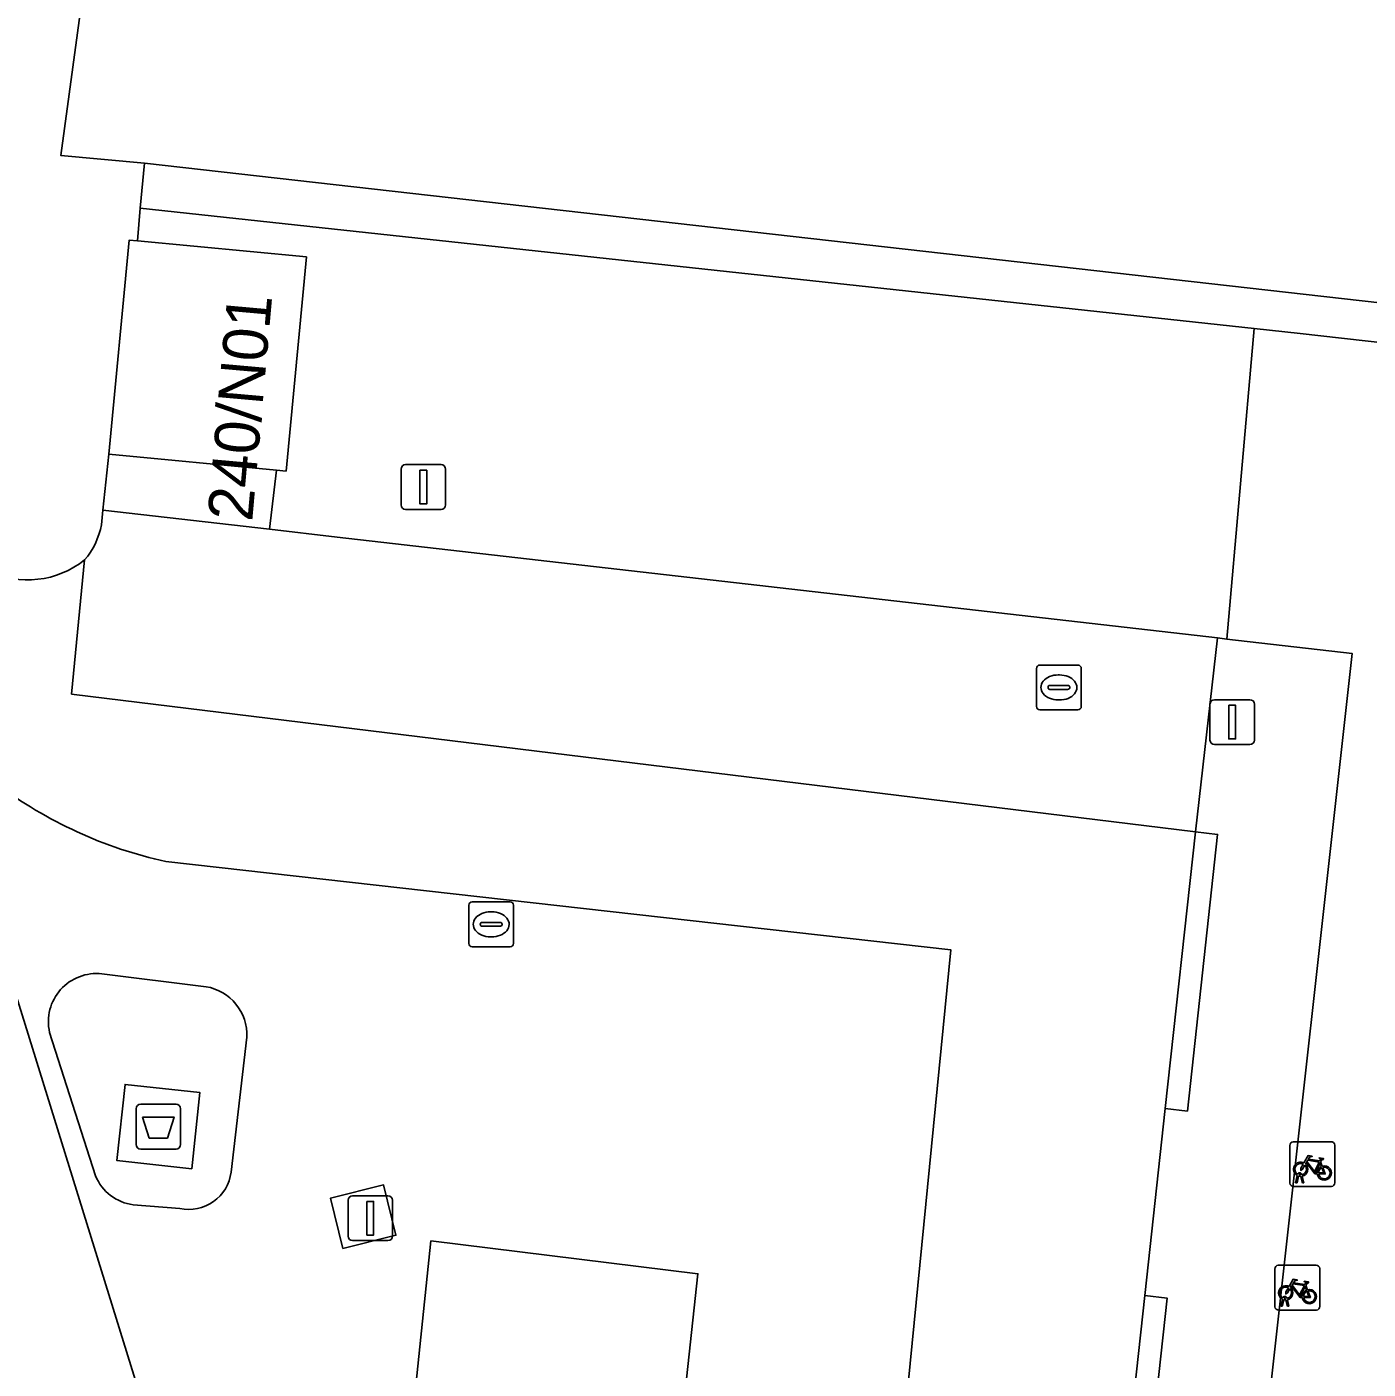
# Model space of a CAD drawing. Extents: x 162026 to 163502, y 387295 to 388169.
# Drawn here: x 162509.55 to 162539.48, y 387865.16 to 387895.11 of the extents above; entities that cross this region are included whole.
import ezdxf

# ---------------------------------------------------------------- set-up
doc = ezdxf.new("R2010")
doc.units = 0
for name, color, linetype in [('IMGEO_Afval_apart_plaats', 7, 'Continuous'), ('IMGEO_Erf', 7, 'Continuous'), ('IMGEO_Fietsenrek', 7, 'Continuous'), ('IMGEO_Groenvoorziening', 7, 'Continuous'), ('IMGEO_Kolk', 7, 'Continuous'), ('IMGEO_Lichtmast', 7, 'Continuous'), ('IMGEO_Pand', 7, 'Continuous'), ('IMGEO_Pand_nummerreeks', 7, 'Continuous'), ('IMGEO_Parkeervlak_open', 7, 'Continuous'), ('IMGEO_Rijbaan_lokaal_open', 7, 'Continuous'), ('IMGEO_Rioolput', 7, 'Continuous'), ('IMGEO_Voetpad_gesloten', 7, 'Continuous'), ('IMGEO_Voetpad_open', 7, 'Continuous')]:
    doc.layers.add(name, color=color, linetype=linetype)

msp = doc.modelspace()

# ---------------------------------------------------------------- linework, layer by layer
at = {"layer": 'IMGEO_Afval_apart_plaats'}
for p, q in [((162511.994, 387870.172), (162511.994, 387870.972)), ((162511.994, 387870.972), (162511.994, 387870.172)), ((162512.094, 387871.072), (162512.884, 387871.072)), ((162512.884, 387871.072), (162512.094, 387871.072)), ((162512.984, 387870.972), (162512.984, 387870.172)), ((162512.984, 387870.172), (162512.984, 387870.972)), ((162512.884, 387870.072), (162512.094, 387870.072)), ((162512.094, 387870.072), (162512.884, 387870.072))]:
    msp.add_line(p, q, dxfattribs=at)
msp.add_lwpolyline([(162512.137, 387870.786), (162512.841, 387870.786), (162512.692, 387870.316), (162512.286, 387870.316), (162512.137, 387870.786)], dxfattribs=at)
for centre, start, end in [((162512.094, 387870.972), 90, 180), ((162512.094, 387870.972), 90, 180), ((162512.884, 387870.972), 0, 90), ((162512.884, 387870.972), 360, 90), ((162512.094, 387870.172), 180, 270), ((162512.094, 387870.172), 180, 270), ((162512.884, 387870.172), 270, 0), ((162512.884, 387870.172), 270, 0)]:
    msp.add_arc(centre, 0.1, start, end, dxfattribs=at)
at = {"layer": 'IMGEO_Erf'}
msp.add_lwpolyline([(162513.599, 387914.209), (162512.791, 387910.471), (162510.313, 387892.236), (162512.177, 387892.063), (162554.214, 387887.313), (162555.563, 387899.249), (162541.728, 387900.624), (162528.041, 387901.985), (162514.408, 387903.34), (162515.285, 387912.159)], dxfattribs=at)
msp.add_lwpolyline([(162571.243, 387884.509), (162537.961, 387888.266), (162536.94, 387888.376), (162536.328, 387881.449), (162539.122, 387881.129), (162535.426, 387847.879), (162566.979, 387844.372)], close=True, dxfattribs=at)
at = {"layer": 'IMGEO_Fietsenrek'}
for p, q in [((162537.733, 387869.311), (162537.733, 387870.152)), ((162537.733, 387870.152), (162537.733, 387869.311)), ((162537.808, 387870.236), (162538.649, 387870.236)), ((162538.649, 387870.236), (162537.808, 387870.236)), ((162538.733, 387870.161), (162538.733, 387869.32)), ((162538.733, 387869.32), (162538.733, 387870.161)), ((162538.42, 387869.785), (162538.456, 387869.69)), ((162537.86, 387869.32), (162537.899, 387869.48)), ((162537.929, 387869.468), (162537.894, 387869.32)), ((162537.971, 387869.492), (162537.97, 387869.496)), ((162538.012, 387869.32), (162537.978, 387869.462)), ((162538.002, 387869.503), (162538.003, 387869.496)), ((162538.01, 387869.466), (162538.045, 387869.32)), ((162538.658, 387869.236), (162537.817, 387869.236)), ((162537.817, 387869.236), (162538.658, 387869.236)), ((162537.894, 387869.32), (162537.86, 387869.32)), ((162538.045, 387869.32), (162538.012, 387869.32)), ((162537.401, 387866.554), (162537.401, 387867.395)), ((162537.401, 387867.395), (162537.401, 387866.554)), ((162537.476, 387867.479), (162538.317, 387867.479)), ((162538.317, 387867.479), (162537.476, 387867.479)), ((162538.401, 387867.404), (162538.401, 387866.563)), ((162538.401, 387866.563), (162538.401, 387867.404)), ((162538.088, 387867.028), (162538.124, 387866.933)), ((162537.528, 387866.563), (162537.567, 387866.723)), ((162537.597, 387866.711), (162537.562, 387866.563)), ((162537.639, 387866.735), (162537.638, 387866.739)), ((162537.68, 387866.563), (162537.646, 387866.705)), ((162537.67, 387866.746), (162537.671, 387866.739)), ((162537.678, 387866.709), (162537.713, 387866.563)), ((162538.326, 387866.479), (162537.485, 387866.479)), ((162537.485, 387866.479), (162538.326, 387866.479)), ((162537.562, 387866.563), (162537.528, 387866.563)), ((162537.713, 387866.563), (162537.68, 387866.563))]:
    msp.add_line(p, q, dxfattribs=at)
for points in [[(162538.067, 387869.71), (162538.015, 387869.62), (162537.975, 387869.595), (162537.976, 387869.642), (162538.031, 387869.736)], [(162538.046, 387869.762), (162538.141, 387869.926), (162538.227, 387869.912), (162538.229, 387869.903), (162538.173, 387869.892), (162538.146, 387869.847), (162538.402, 387869.806)], [(162538.342, 387869.518), (162538.292, 387869.518), (162538.101, 387869.769), (162538.082, 387869.737)], [(162538.389, 387869.781), (162538.132, 387869.822), (162538.115, 387869.793), (162538.282, 387869.573), (162538.389, 387869.781)], [(162538.437, 387869.683), (162538.407, 387869.76), (162538.298, 387869.542), (162538.341, 387869.542)], [(162538.467, 387869.662), (162538.522, 387869.517), (162538.372, 387869.517)], [(162538.402, 387869.806), (162538.427, 387869.855), (162538.421, 387869.859), (162538.398, 387869.863), (162538.386, 387869.87), (162538.385, 387869.873), (162538.387, 387869.878), (162538.482, 387869.863), (162538.484, 387869.853), (162538.474, 387869.84), (162538.462, 387869.834), (162538.448, 387869.84), (162538.42, 387869.785)], [(162538.371, 387869.542), (162538.491, 387869.541), (162538.447, 387869.655)], [(162537.735, 387866.953), (162537.683, 387866.863), (162537.643, 387866.838), (162537.644, 387866.885), (162537.699, 387866.979)], [(162537.714, 387867.005), (162537.809, 387867.169), (162537.895, 387867.155), (162537.897, 387867.146), (162537.841, 387867.135), (162537.814, 387867.09), (162538.07, 387867.049)], [(162538.01, 387866.761), (162537.96, 387866.761), (162537.769, 387867.012), (162537.75, 387866.98)], [(162538.057, 387867.024), (162537.8, 387867.065), (162537.783, 387867.036), (162537.95, 387866.816), (162538.057, 387867.024)], [(162538.105, 387866.926), (162538.075, 387867.003), (162537.966, 387866.785), (162538.009, 387866.785)], [(162538.07, 387867.049), (162538.095, 387867.098), (162538.089, 387867.102), (162538.066, 387867.106), (162538.054, 387867.113), (162538.053, 387867.116), (162538.055, 387867.121), (162538.15, 387867.106), (162538.152, 387867.096), (162538.142, 387867.083), (162538.13, 387867.077), (162538.116, 387867.083), (162538.088, 387867.028)], [(162538.039, 387866.785), (162538.159, 387866.784), (162538.115, 387866.898)], [(162538.135, 387866.905), (162538.19, 387866.76), (162538.04, 387866.76)]]:
    msp.add_lwpolyline(points, dxfattribs=at)
for centre, radius, start, end in [((162537.811, 387870.158), 0.0779, 92.4484, 184.2845), ((162537.811, 387870.158), 0.0779, 92.4484, 184.2845), ((162538.655, 387870.158), 0.0779, 2.4484, 94.2845), ((162538.655, 387870.158), 0.0779, 2.4484, 94.2845), ((162537.973, 387869.621), 0.159, 62.6766, 242.1369), ((162537.973, 387869.621), 0.129, 63.3192, 238.903), ((162537.973, 387869.621), 0.129, 283.6043, 43.4302), ((162537.973, 387869.621), 0.159, 283.5766, 46.6042), ((162538.5, 387869.537), 0.159, 113.3408, 178.3217), ((162538.5, 387869.537), 0.159, 187.0065, 105.7708), ((162538.5, 387869.537), 0.129, 188.6715, 104.5883), ((162537.953, 387869.492), 0.0499, 12.8025, 158.6934), ((162537.973, 387869.621), 0.159, 253.9967, 271.7867), ((162537.953, 387869.492), 0.0174, 12.8025, 163.4502), ((162537.973, 387869.621), 0.129, 253.415, 269.0204), ((162538.5, 387869.537), 0.129, 113.923, 177.9556), ((162537.811, 387869.314), 0.0779, 182.4484, 274.2845), ((162537.811, 387869.314), 0.0779, 182.4484, 274.2845), ((162538.655, 387869.314), 0.0779, 272.4484, 4.2845), ((162538.655, 387869.314), 0.0779, 272.4484, 4.2845), ((162537.479, 387867.401), 0.0779, 92.4484, 184.2845), ((162537.479, 387867.401), 0.0779, 92.4484, 184.2845), ((162538.323, 387867.401), 0.0779, 2.4484, 94.2845), ((162538.323, 387867.401), 0.0779, 2.4484, 94.2845), ((162537.641, 387866.864), 0.159, 62.6766, 242.1369), ((162537.641, 387866.864), 0.129, 63.3192, 238.903), ((162537.641, 387866.864), 0.159, 283.5766, 46.6042), ((162537.621, 387866.735), 0.0499, 12.8025, 158.6934), ((162537.641, 387866.864), 0.159, 253.9967, 271.7867), ((162537.621, 387866.735), 0.0174, 12.8025, 163.4502), ((162537.641, 387866.864), 0.129, 253.415, 269.0204), ((162537.641, 387866.864), 0.129, 283.6043, 43.4302), ((162538.168, 387866.78), 0.159, 113.3408, 178.3217), ((162538.168, 387866.78), 0.159, 187.0065, 105.7708), ((162538.168, 387866.78), 0.129, 113.923, 177.9556), ((162538.168, 387866.78), 0.129, 188.6715, 104.5883), ((162537.479, 387866.557), 0.0779, 182.4484, 274.2845), ((162537.479, 387866.557), 0.0779, 182.4484, 274.2845), ((162538.323, 387866.557), 0.0779, 272.4484, 4.2845), ((162538.323, 387866.557), 0.0779, 272.4484, 4.2845)]:
    msp.add_arc(centre, radius, start, end, dxfattribs=at)
at = {"layer": 'IMGEO_Groenvoorziening'}
for points in [[(162536.94, 387888.376), (162512.086, 387891.066), (162512.02, 387890.335), (162515.792, 387889.976), (162515.338, 387885.196), (162515.123, 387885.216), (162514.971, 387883.898), (162516.475, 387883.725), (162520.966, 387883.21), (162536.121, 387881.473), (162536.328, 387881.449)], [(162524.528, 387867.288), (162518.568, 387868.023), (162517.849, 387861.068), (162523.777, 387860.324)]]:
    msp.add_lwpolyline(points, close=True, dxfattribs=at)
at = {"layer": 'IMGEO_Kolk'}
for p, q in [((162519.413, 387874.658), (162519.413, 387875.51)), ((162519.488, 387875.584), (162520.34, 387875.584)), ((162519.901, 387875.364), (162519.926, 387875.364)), ((162520.414, 387875.51), (162520.414, 387874.658)), ((162519.672, 387875.078), (162519.672, 387875.09)), ((162519.715, 387875.127), (162520.113, 387875.127)), ((162520.156, 387875.09), (162520.156, 387875.078)), ((162520.11, 387875.041), (162519.712, 387875.041)), ((162519.924, 387874.804), (162519.899, 387874.804)), ((162520.34, 387874.584), (162519.488, 387874.584))]:
    msp.add_line(p, q, dxfattribs=at)
for points in [[(162519.413, 387874.658), (162519.413, 387875.51)], [(162519.488, 387875.584), (162520.34, 387875.584)], [(162520.414, 387875.51), (162520.414, 387874.658)], [(162520.34, 387874.584), (162519.488, 387874.584)]]:
    msp.add_lwpolyline(points, dxfattribs=at)
for centre, radius, start, end in [((162519.49, 387875.508), 0.0765, 91.552, 178.448), ((162519.49, 387875.508), 0.0765, 91.552, 178.448), ((162520.338, 387875.508), 0.0765, 1.552, 88.448), ((162520.338, 387875.508), 0.0765, 1.552, 88.448), ((162519.712, 387875.087), 0.0403, 85.8775, 175.7526), ((162519.709, 387875.077), 0.0366, 178.938, 274.7102), ((162520.113, 387875.084), 0.043, 264.8664, 352.4533), ((162520.117, 387875.089), 0.0386, 1.7309, 96.639), ((162519.49, 387874.66), 0.0765, 181.552, 268.448), ((162519.49, 387874.66), 0.0765, 181.552, 268.448), ((162520.338, 387874.66), 0.0765, 271.552, 358.448), ((162520.338, 387874.66), 0.0765, 271.552, 358.448)]:
    msp.add_arc(centre, radius, start, end, dxfattribs=at)
for centre, major_axis, ratio, start_param, end_param in [((162519.9, 387875.084), (-0.387, 0.002), 0.722429, 4.712389, 7.853982), ((162519.925, 387875.084), (-0.39, 0.002), 0.717154, 1.570796, 4.712389)]:
    msp.add_ellipse(centre, major_axis=major_axis, ratio=ratio, start_param=start_param, end_param=end_param, dxfattribs=at)
at = {"layer": 'IMGEO_Lichtmast'}
for p, q in [((162517.905, 387884.441), (162517.905, 387885.241)), ((162517.905, 387885.241), (162517.905, 387884.441)), ((162518.005, 387885.341), (162518.795, 387885.341)), ((162518.795, 387885.341), (162518.005, 387885.341)), ((162518.895, 387885.241), (162518.895, 387884.441)), ((162518.895, 387884.441), (162518.895, 387885.241)), ((162518.795, 387884.341), (162518.005, 387884.341)), ((162518.005, 387884.341), (162518.795, 387884.341)), ((162535.951, 387879.197), (162535.951, 387879.997)), ((162535.951, 387879.997), (162535.951, 387879.197)), ((162536.051, 387880.097), (162536.841, 387880.097)), ((162536.841, 387880.097), (162536.051, 387880.097)), ((162536.941, 387879.997), (162536.941, 387879.197)), ((162536.941, 387879.197), (162536.941, 387879.997)), ((162536.841, 387879.097), (162536.051, 387879.097)), ((162536.051, 387879.097), (162536.841, 387879.097)), ((162516.722, 387868.128), (162516.722, 387868.928)), ((162516.722, 387868.928), (162516.722, 387868.128)), ((162516.822, 387869.028), (162517.612, 387869.028)), ((162517.612, 387869.028), (162516.822, 387869.028)), ((162517.712, 387868.928), (162517.712, 387868.128)), ((162517.712, 387868.128), (162517.712, 387868.928)), ((162517.612, 387868.028), (162516.822, 387868.028)), ((162516.822, 387868.028), (162517.612, 387868.028))]:
    msp.add_line(p, q, dxfattribs=at)
for points in [[(162518.325, 387885.216), (162518.475, 387885.216), (162518.475, 387884.466), (162518.325, 387884.466), (162518.325, 387885.216)], [(162536.371, 387879.972), (162536.521, 387879.972), (162536.521, 387879.222), (162536.371, 387879.222), (162536.371, 387879.972)], [(162517.142, 387868.903), (162517.292, 387868.903), (162517.292, 387868.153), (162517.142, 387868.153), (162517.142, 387868.903)]]:
    msp.add_lwpolyline(points, dxfattribs=at)
for centre, start, end in [((162518.005, 387885.241), 90, 180), ((162518.005, 387885.241), 90, 180), ((162518.795, 387885.241), 0, 90), ((162518.795, 387885.241), 360, 90), ((162518.005, 387884.441), 180, 270), ((162518.005, 387884.441), 180, 270), ((162518.795, 387884.441), 270, 0), ((162518.795, 387884.441), 270, 0), ((162536.051, 387879.997), 90, 180), ((162536.051, 387879.997), 90, 180), ((162536.841, 387879.997), 0, 90), ((162536.841, 387879.997), 360, 90), ((162536.051, 387879.197), 180, 270), ((162536.051, 387879.197), 180, 270), ((162536.841, 387879.197), 270, 0), ((162536.841, 387879.197), 270, 0), ((162516.822, 387868.928), 90, 180), ((162516.822, 387868.928), 90, 180), ((162517.612, 387868.928), 0, 90), ((162517.612, 387868.928), 360, 90), ((162516.822, 387868.128), 180, 270), ((162516.822, 387868.128), 180, 270), ((162517.612, 387868.128), 270, 0), ((162517.612, 387868.128), 270, 0)]:
    msp.add_arc(centre, 0.1, start, end, dxfattribs=at)
at = {"layer": 'IMGEO_Pand'}
msp.add_lwpolyline([(162515.792, 387889.976), (162512.02, 387890.335), (162511.841, 387890.352), (162511.387, 387885.571), (162515.123, 387885.216), (162515.338, 387885.196)], close=True, dxfattribs=at)
at = {"layer": 'IMGEO_Parkeervlak_open'}
for points in [[(162515.123, 387885.216), (162511.387, 387885.571), (162511.253, 387884.324), (162514.971, 387883.898)], [(162516.608, 387867.856), (162516.33, 387868.979), (162517.512, 387869.272), (162517.79, 387868.149)], [(162517.849, 387861.068), (162518.568, 387868.023), (162524.528, 387867.288), (162523.777, 387860.324)]]:
    msp.add_lwpolyline(points, close=True, dxfattribs=at)
for points in [[(162536.121, 387881.473), (162520.966, 387883.21), (162516.475, 387883.725), (162514.971, 387883.898), (162511.253, 387884.324), (162511.218, 387883.998)], [(162510.843, 387883.216), (162510.553, 387880.22), (162535.625, 387877.145), (162536.121, 387881.473)], [(162507.742, 387878.563), (162514.856, 387855.618)], [(162530.169, 387874.519), (162512.658, 387876.485)], [(162532.043, 387844.816), (162532.397, 387847.765), (162526.875, 387848.375), (162528.12, 387859.224), (162528.661, 387859.163), (162530.169, 387874.519)], [(162511.23, 387873.98), (162513.552, 387873.694)], [(162511.087, 387869.472), (162510.062, 387872.674)], [(162514.463, 387872.569), (162514.112, 387869.556)], [(162512.968, 387868.745), (162511.929, 387868.827)]]:
    msp.add_lwpolyline(points, dxfattribs=at)
for centre, radius, start, end in [((162509.604, 387884.291), 1.64, 319.0476, 349.7132), ((162514.768, 387886.072), 9.817, 233.1287, 257.5866), ((162511.109, 387872.913), 1.074, 83.556, 192.8293), ((162513.37, 387872.615), 1.094, 357.5721, 80.4275), ((162512.072, 387869.886), 1.069, 202.8066, 262.2867), ((162513.165, 387869.679), 0.955, 258.0789, 352.588)]:
    msp.add_arc(centre, radius, start, end, dxfattribs=at)
at = {"layer": 'IMGEO_Rijbaan_lokaal_open'}
for points in [[(162535.625, 387877.145), (162510.553, 387880.22), (162510.843, 387883.216)], [(162514.856, 387855.618), (162507.742, 387878.563)], [(162512.658, 387876.485), (162530.169, 387874.519), (162528.661, 387859.163), (162528.12, 387859.224), (162526.875, 387848.375), (162532.397, 387847.765), (162532.839, 387851.729), (162533.417, 387856.908), (162533.746, 387859.922), (162534.497, 387866.801), (162534.952, 387870.973), (162535.625, 387877.145)]]:
    msp.add_lwpolyline(points, dxfattribs=at)
for centre, radius, start, end in [((162509.57, 387884.809), 2.04, 180.2331, 308.6322), ((162514.768, 387886.072), 9.817, 233.1287, 257.5866)]:
    msp.add_arc(centre, radius, start, end, dxfattribs=at)
at = {"layer": 'IMGEO_Rioolput'}
for p, q in [((162532.079, 387879.944), (162532.079, 387880.796)), ((162532.154, 387880.87), (162533.006, 387880.87)), ((162533.08, 387880.796), (162533.08, 387879.944)), ((162532.567, 387880.65), (162532.592, 387880.65)), ((162532.338, 387880.364), (162532.338, 387880.376)), ((162532.776, 387880.327), (162532.378, 387880.327)), ((162532.381, 387880.413), (162532.779, 387880.413)), ((162532.822, 387880.376), (162532.822, 387880.364)), ((162533.006, 387879.87), (162532.154, 387879.87)), ((162532.59, 387880.09), (162532.565, 387880.09))]:
    msp.add_line(p, q, dxfattribs=at)
for points in [[(162532.079, 387879.944), (162532.079, 387880.796)], [(162532.154, 387880.87), (162533.006, 387880.87)], [(162533.08, 387880.796), (162533.08, 387879.944)], [(162533.006, 387879.87), (162532.154, 387879.87)]]:
    msp.add_lwpolyline(points, dxfattribs=at)
for centre, radius, start, end in [((162532.156, 387880.794), 0.0765, 91.552, 178.448), ((162532.156, 387880.794), 0.0765, 91.552, 178.448), ((162533.004, 387880.794), 0.0765, 1.552, 88.448), ((162533.004, 387880.794), 0.0765, 1.552, 88.448), ((162532.378, 387880.373), 0.0403, 85.8775, 175.7526), ((162532.375, 387880.363), 0.0366, 178.938, 274.7102), ((162532.779, 387880.37), 0.043, 264.8664, 352.4533), ((162532.783, 387880.375), 0.0386, 1.7309, 96.639), ((162532.156, 387879.946), 0.0765, 181.552, 268.448), ((162532.156, 387879.946), 0.0765, 181.552, 268.448), ((162533.004, 387879.946), 0.0765, 271.552, 358.448), ((162533.004, 387879.946), 0.0765, 271.552, 358.448)]:
    msp.add_arc(centre, radius, start, end, dxfattribs=at)
for centre, major_axis, ratio, start_param, end_param in [((162532.566, 387880.37), (-0.387, 0.002), 0.722429, 4.712389, 7.853982), ((162532.591, 387880.37), (-0.39, 0.002), 0.717154, 1.570796, 4.712389)]:
    msp.add_ellipse(centre, major_axis=major_axis, ratio=ratio, start_param=start_param, end_param=end_param, dxfattribs=at)
at = {"layer": 'IMGEO_Voetpad_gesloten'}
msp.add_lwpolyline([(162513.416, 387871.331), (162511.747, 387871.512), (162511.563, 387869.814), (162513.232, 387869.633)], close=True, dxfattribs=at)
at = {"layer": 'IMGEO_Voetpad_open'}
for points in [[(162511.841, 387890.352), (162512.02, 387890.335), (162512.086, 387891.066), (162512.177, 387892.063), (162510.313, 387892.236), (162512.791, 387910.471), (162513.599, 387914.209)], [(162511.218, 387883.998), (162511.253, 387884.324), (162511.387, 387885.571), (162511.841, 387890.352)], [(162535.426, 387847.879), (162539.122, 387881.129), (162536.328, 387881.449), (162536.121, 387881.473), (162535.625, 387877.145), (162536.122, 387877.091), (162535.449, 387870.919), (162534.952, 387870.973), (162534.497, 387866.801), (162534.994, 387866.747), (162534.243, 387859.868), (162533.746, 387859.922), (162533.417, 387856.908), (162532.839, 387851.729), (162533.336, 387851.674), (162532.894, 387847.71), (162532.397, 387847.765), (162532.043, 387844.816)], [(162513.552, 387873.694), (162511.23, 387873.98)], [(162510.062, 387872.674), (162511.087, 387869.472)], [(162514.112, 387869.556), (162514.463, 387872.569)], [(162511.929, 387868.827), (162512.968, 387868.745)]]:
    msp.add_lwpolyline(points, dxfattribs=at)
for points in [[(162512.177, 387892.063), (162512.086, 387891.066), (162536.94, 387888.376), (162537.961, 387888.266), (162571.243, 387884.509), (162571.341, 387885.432), (162567.201, 387885.884), (162554.214, 387887.313)], [(162536.122, 387877.091), (162535.625, 387877.145), (162534.952, 387870.973), (162535.449, 387870.919)], [(162513.232, 387869.633), (162511.563, 387869.814), (162511.747, 387871.512), (162513.416, 387871.331)], [(162516.608, 387867.856), (162517.79, 387868.149), (162517.512, 387869.272), (162516.33, 387868.979)], [(162534.994, 387866.747), (162534.497, 387866.801), (162533.746, 387859.922), (162534.243, 387859.868)]]:
    msp.add_lwpolyline(points, close=True, dxfattribs=at)
for centre, radius, start, end in [((162509.57, 387884.809), 2.04, 180.2331, 308.6322), ((162509.604, 387884.291), 1.64, 319.0476, 349.7132), ((162511.109, 387872.913), 1.074, 83.556, 192.8293), ((162513.37, 387872.615), 1.094, 357.5721, 80.4275), ((162512.072, 387869.886), 1.069, 202.8066, 262.2867), ((162513.165, 387869.679), 0.955, 258.0789, 352.588)]:
    msp.add_arc(centre, radius, start, end, dxfattribs=at)

# ---------------------------------------------------------------- texts
at = {"layer": 'IMGEO_Pand_nummerreeks'}
msp.add_text('240/N01', height=1, rotation=84.9181, dxfattribs=at).set_placement((162514.581, 387884.056))

doc.saveas('drawing.dxf')
